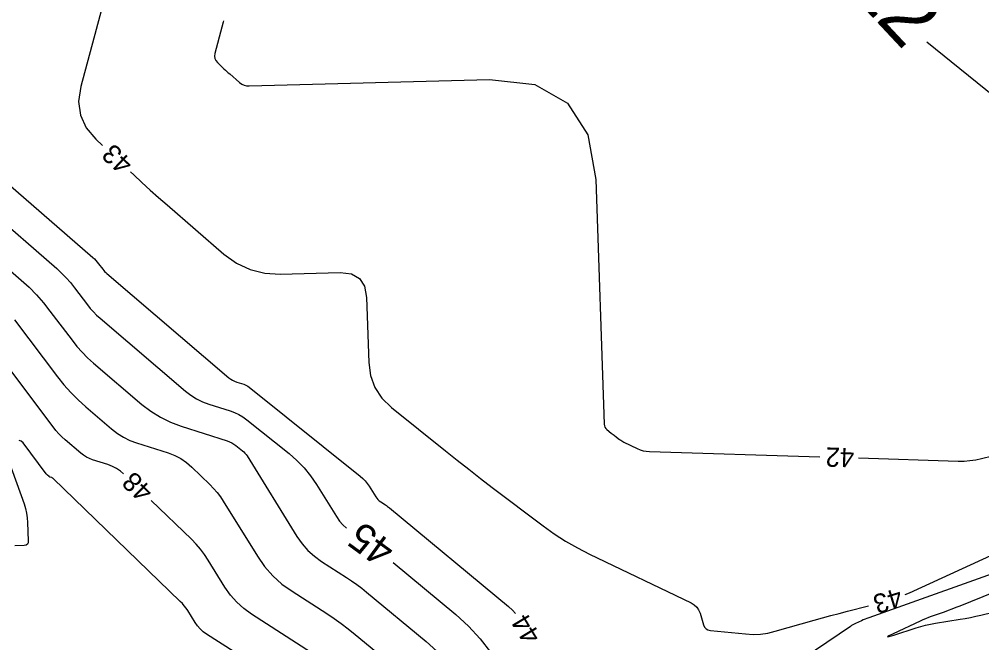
# Model space of a CAD drawing. Extents: x 2384780 to 2405861, y 547869 to 573706.
# Drawn here: x 2389896.7 to 2389996.9, y 552538 to 552602.8 of the extents above; entities that cross this region are included whole.
import ezdxf

# ---------------------------------------------------------------- set-up
doc = ezdxf.new("R2010")
doc.units = 0
for name, color, linetype in [('Old_Level_60', 7, 'Continuous'), ('Old_Level_61', 7, 'Continuous'), ('Prop Buffer Zone 2', 7, 'Continuous')]:
    doc.layers.add(name, color=color, linetype=linetype)

msp = doc.modelspace()

# ---------------------------------------------------------------- linework, layer by layer
at = {"layer": 'Old_Level_60'}
for points in [[(2389892.39975, 552637.933), (2389907.314, 552616.38725), (2389907.42975, 552616.21675), (2389907.5425, 552616.0445), (2389907.65225, 552615.87), (2389907.759, 552615.6935), (2389908.10225, 552615.114), (2389908.162, 552614.988), (2389908.194, 552614.85825), (2389908.198, 552614.7245), (2389908.1745, 552614.587), (2389903.1385, 552595.84775), (2389902.91275, 552594.30175), (2389903.09775, 552592.87275), (2389903.69325, 552591.5605), (2389904.69975, 552590.3655), (2389905.40075, 552589.70775)], [(2389918.002, 552602.68675), (2389917.9655, 552602.5575), (2389917.8155, 552602.00975), (2389917.08225, 552599.2815), (2389917.04325, 552599.014), (2389917.07525, 552598.76675), (2389917.17825, 552598.53975), (2389917.3525, 552598.33275), (2389918.0375, 552597.69025), (2389918.18475, 552597.5535), (2389918.33375, 552597.418), (2389918.48375, 552597.284), (2389918.63525, 552597.1515), (2389919.658, 552596.26675), (2389919.886, 552596.10175), (2389920.13175, 552595.98625), (2389920.395, 552595.92025), (2389920.67575, 552595.9035), (2389945.66825, 552596.5885), (2389950.377, 552596.0475), (2389953.7925, 552594.1315), (2389955.9145, 552590.84), (2389956.74325, 552586.173), (2389957.608, 552560.72975), (2389957.6305, 552560.56225), (2389957.68575, 552560.4115), (2389957.7735, 552560.277), (2389957.8945, 552560.159), (2389958.3425, 552559.80025), (2389958.439, 552559.72375), (2389958.53575, 552559.64775), (2389958.633, 552559.5725), (2389958.73075, 552559.498), (2389959.216, 552559.13), (2389959.32175, 552559.054), (2389959.43075, 552558.9835), (2389959.54325, 552558.91875), (2389959.65925, 552558.8595), (2389961.05475, 552558.1905), (2389961.358, 552558.064), (2389961.66925, 552557.9705), (2389961.9885, 552557.91025), (2389962.316, 552557.8835), (2389980.058, 552557.334)], [(2389893.6745, 552587.37075), (2389904.39225, 552578.0585), (2389904.555, 552577.9095), (2389904.70925, 552577.7525), (2389904.855, 552577.5875), (2389904.9925, 552577.41475), (2389905.42725, 552576.8375), (2389905.5235, 552576.71675), (2389905.62575, 552576.60175), (2389905.7345, 552576.49275), (2389905.84925, 552576.38925), (2389918.5645, 552565.55575), (2389918.74875, 552565.41375), (2389918.94425, 552565.29175), (2389919.15075, 552565.19025), (2389919.36875, 552565.10875), (2389920.099, 552564.87575), (2389920.25175, 552564.81925), (2389920.39775, 552564.7495), (2389920.5365, 552564.66675), (2389920.66825, 552564.57075), (2389932.22225, 552555.32475), (2389932.49025, 552555.09125), (2389932.7355, 552554.8375), (2389932.95825, 552554.56375), (2389933.15825, 552554.26975), (2389933.84375, 552553.16525), (2389933.94825, 552553.01525), (2389934.0675, 552552.88), (2389934.20125, 552552.75875), (2389934.3495, 552552.652), (2389934.85775, 552552.32625), (2389934.96525, 552552.255), (2389935.07075, 552552.1805), (2389935.17375, 552552.10275), (2389935.2745, 552552.02175), (2389947.65275, 552541.75225), (2389948.065, 552541.3785), (2389948.3685, 552541.04975)], [(2389908.31825, 552586.97125), (2389908.65825, 552586.6525), (2389909.51025, 552585.861), (2389910.37025, 552585.0785), (2389911.238, 552584.3045), (2389912.11375, 552583.53925), (2389918.024, 552578.4255), (2389919.3415, 552577.4725), (2389920.76075, 552576.80475), (2389922.282, 552576.4225), (2389923.90525, 552576.32575), (2389930.1255, 552576.49625), (2389931.2975, 552576.36175), (2389932.14775, 552575.88475), (2389932.67575, 552575.0655), (2389932.882, 552573.904), (2389933.1115, 552567.1535), (2389933.29575, 552565.77475), (2389933.75025, 552564.5315), (2389934.475, 552563.42375), (2389935.47, 552562.45175), (2389941.09525, 552557.95025), (2389942.30375, 552556.9895), (2389943.5185, 552556.037), (2389944.7395, 552555.09225), (2389945.9665, 552554.1555), (2389951.251, 552550.14875), (2389952.40225, 552549.32075), (2389953.5905, 552548.554), (2389954.816, 552547.848), (2389956.079, 552547.20325), (2389966.64975, 552542.1365), (2389966.97, 552541.9435), (2389967.23175, 552541.69975), (2389967.4345, 552541.40525), (2389967.57825, 552541.05975), (2389967.95225, 552539.849), (2389968.056, 552539.6185), (2389968.2075, 552539.446), (2389968.4065, 552539.33175), (2389968.65275, 552539.2755), (2389972.3135, 552538.906), (2389973.09475, 552538.86375), (2389973.86925, 552538.8955), (2389974.63725, 552539.001), (2389975.3985, 552539.1805), (2389979.447, 552540.3365), (2389980.3155, 552540.58075), (2389981.18575, 552540.818), (2389982.058, 552541.04825), (2389982.932, 552541.2715), (2389985.12025, 552541.821)], [(2389893.05875, 552579.0795), (2389896.943, 552575.70475), (2389897.75425, 552574.96175), (2389898.523, 552574.1795), (2389899.24975, 552573.35775), (2389899.93425, 552572.49675), (2389902.22825, 552569.45125), (2389902.73625, 552568.814), (2389903.27675, 552568.2075), (2389903.84975, 552567.6315), (2389904.45525, 552567.08625), (2389909.49875, 552562.789), (2389910.433, 552562.06875), (2389911.42425, 552561.45075), (2389912.47225, 552560.93525), (2389913.57725, 552560.52225), (2389918.36325, 552558.99525), (2389918.6095, 552558.90425), (2389918.8445, 552558.792), (2389919.068, 552558.6585), (2389919.28025, 552558.504), (2389919.95475, 552557.964), (2389920.0935, 552557.84325), (2389920.2205, 552557.71175), (2389920.33575, 552557.57025), (2389920.43925, 552557.418), (2389925.6335, 552549.04775), (2389926.16425, 552548.288), (2389926.76875, 552547.601), (2389927.447, 552546.98675), (2389928.199, 552546.445), (2389930.77575, 552544.79375), (2389931.322, 552544.432), (2389931.8565, 552544.05375), (2389932.379, 552543.6595), (2389932.8895, 552543.24875), (2389939.085, 552538.10875), (2389940.18425, 552537.11225)], [(2389896.23775, 552571.588), (2389900.70775, 552565.6535), (2389901.38075, 552564.809), (2389902.09675, 552564.00525), (2389902.85625, 552563.242), (2389903.65875, 552562.51975), (2389906.35075, 552560.226), (2389906.94575, 552559.767), (2389907.577, 552559.3735), (2389908.24475, 552559.04525), (2389908.9485, 552558.78225), (2389912.23325, 552557.734), (2389912.9155, 552557.4735), (2389913.5545, 552557.1405), (2389914.1505, 552556.7355), (2389914.7035, 552556.258), (2389916.5795, 552554.44525), (2389916.96825, 552554.046), (2389917.33, 552553.625), (2389917.665, 552553.18225), (2389917.97325, 552552.71825), (2389921.5285, 552546.989), (2389922.27225, 552545.9245), (2389923.1195, 552544.9615), (2389924.07, 552544.1005), (2389925.12375, 552543.3415), (2389928.735, 552541.02775), (2389929.5005, 552540.5205), (2389930.24925, 552539.9905), (2389930.9815, 552539.43775), (2389931.697, 552538.8625), (2389935.99575, 552535.296)], [(2389907.578, 552555.57225), (2389907.2765, 552555.8325), (2389906.8665, 552556.111), (2389906.427, 552556.34), (2389905.95775, 552556.51925), (2389904.3765, 552557.024), (2389904.046, 552557.14725), (2389903.73275, 552557.3015), (2389903.4365, 552557.486), (2389903.15725, 552557.7015), (2389901.51375, 552559.10175), (2389901.17075, 552559.4105), (2389900.8465, 552559.7365), (2389900.54025, 552560.08), (2389900.25275, 552560.441), (2389892.90825, 552570.1915)], [(2389926.10525, 552532.56475), (2389916.24075, 552538.88525), (2389915.88575, 552539.141), (2389915.5655, 552539.431), (2389915.28, 552539.7555), (2389915.0295, 552540.11425), (2389914.2675, 552541.342), (2389914.09675, 552541.59925), (2389913.91125, 552541.84425), (2389913.71075, 552542.0775), (2389913.4955, 552542.2985), (2389900.28275, 552555.06625), (2389900.2455, 552555.09875), (2389900.205, 552555.126), (2389900.16175, 552555.14875), (2389900.1155, 552555.16625), (2389899.95975, 552555.216), (2389899.92725, 552555.22825), (2389899.8965, 552555.24325), (2389899.86725, 552555.2615), (2389899.83975, 552555.28275), (2389899.67775, 552555.42075), (2389899.644, 552555.451), (2389899.612, 552555.48325), (2389899.582, 552555.517), (2389899.55375, 552555.5525), (2389897.13125, 552558.76875), (2389896.93, 552558.96925), (2389896.72975, 552559.03475)], [(2389984.056, 552557.21025), (2389994.45125, 552556.88825), (2389995.05975, 552556.89025), (2389995.66375, 552556.93375), (2389996.26325, 552557.01875), (2389996.85825, 552557.1455), (2389999.17375, 552557.72175)], [(2389895.57475, 552557.05), (2389897.2345, 552552.445), (2389897.38625, 552551.96725), (2389897.49975, 552551.482), (2389897.575, 552550.9895), (2389897.612, 552550.48975), (2389897.68, 552548.57625), (2389897.6595, 552548.38375), (2389897.5825, 552548.243), (2389897.449, 552548.15425), (2389897.259, 552548.117), (2389896.26625, 552548.066)], [(2389927.1665, 552536.9585), (2389920.90125, 552540.973), (2389920.0925, 552541.55575), (2389919.363, 552542.2165), (2389918.71275, 552542.9555), (2389918.14175, 552543.77275), (2389916.40625, 552546.5695), (2389916.01725, 552547.15525), (2389915.5945, 552547.71375), (2389915.13825, 552548.24475), (2389914.64775, 552548.7485), (2389910.45825, 552552.797)], [(2389988.9385, 552542.99475), (2389989.377, 552543.18375), (2389999.10925, 552547.6485)], [(2390007.50875, 552547.04025), (2389994.6135, 552541.81225), (2389994.20625, 552541.64975), (2389993.7975, 552541.49175), (2389993.387, 552541.33825), (2389992.97475, 552541.189), (2389991.6255, 552540.70925), (2389991.33775, 552540.603), (2389991.05275, 552540.49), (2389990.7705, 552540.37), (2389990.49125, 552540.2435), (2389987.68625, 552538.932), (2389987.23925, 552538.712), (2389987.1, 552538.61375), (2389987.26875, 552538.63725), (2389987.74525, 552538.78275), (2389990.0575, 552539.53975), (2389990.5555, 552539.69175), (2389991.05825, 552539.82375), (2389991.56575, 552539.9355), (2389992.07825, 552540.02725), (2389994.6365, 552540.432), (2389995.18375, 552540.52425), (2389995.72875, 552540.62725), (2389996.2715, 552540.7415), (2389996.812, 552540.8665), (2390003.06925, 552542.37925)], [(2390001.011, 552546.2365), (2389985.14525, 552540.5935), (2389984.94775, 552540.5205), (2389984.7525, 552540.443), (2389984.559, 552540.361), (2389984.3675, 552540.27425), (2389983.74475, 552539.983), (2389983.61275, 552539.918), (2389983.4835, 552539.848), (2389983.35725, 552539.773), (2389983.234, 552539.69275), (2389975.9495, 552534.7495)]]:
    msp.add_lwpolyline(points, dxfattribs=at)
at = {"layer": 'Old_Level_61'}
for points in [[(2389893.36675, 552583.22525), (2389900.6335, 552576.91125), (2389901.137, 552576.45), (2389901.6145, 552575.96425), (2389902.0655, 552575.45425), (2389902.4905, 552574.91975), (2389903.836, 552573.1335), (2389904.13375, 552572.75975), (2389904.45075, 552572.404), (2389904.78675, 552572.06625), (2389905.142, 552571.7465), (2389914.03175, 552564.1725), (2389914.59075, 552563.74125), (2389915.18425, 552563.37125), (2389915.8115, 552563.06275), (2389916.473, 552562.8155), (2389918.6895, 552562.10825), (2389919.15375, 552561.93675), (2389919.59675, 552561.72525), (2389920.018, 552561.47375), (2389920.418, 552561.18225), (2389924.8165, 552557.66225), (2389925.63, 552556.95325), (2389926.37475, 552556.183), (2389927.05075, 552555.352), (2389927.65775, 552554.45975), (2389929.7385, 552551.1065), (2389930.05625, 552550.65175), (2389930.41825, 552550.2405), (2389930.8, 552549.8945)], [(2389935.631, 552546.35025), (2389942.17425, 552540.92175), (2389943.501, 552539.719), (2389944.70625, 552538.41325), (2389945.7895, 552537.005)]]:
    msp.add_lwpolyline(points, dxfattribs=at)
at = {"layer": 'Prop Buffer Zone 2'}
msp.add_lwpolyline([(2389991.166, 552600.4975), (2390010.329, 552585.03425), (2390019.601, 552575.6125), (2390039.144, 552550.29925), (2390065.53175, 552541.99075)], dxfattribs=at)

# ---------------------------------------------------------------- texts
at = {"layer": 'Old_Level_60'}
for s, rotation, p in [('43', 136.8321306, (2389908.69775, 552587.98625)), ('42', 178.2263833, (2389983.65375, 552558.22325)), ('48', 136.0647583, (2389910.79675, 552553.8635)), ('43', 197.0854361, (2389988.27525, 552543.743)), ('44', 121.1610389, (2389951.08925, 552538.63475))]:
    msp.add_text(s, height=2, rotation=rotation, dxfattribs=at).set_placement(p)
at = {"layer": 'Old_Level_61'}
msp.add_text('45', height=3, rotation=143.733125, dxfattribs=at).set_placement((2389936.04175, 552548.0815))
at = {"layer": 'Prop Buffer Zone 2'}
msp.add_text('BZ2', height=6, rotation=313.1393972, dxfattribs=at).set_placement((2389978.7535, 552610.26425))

doc.saveas('drawing.dxf')
